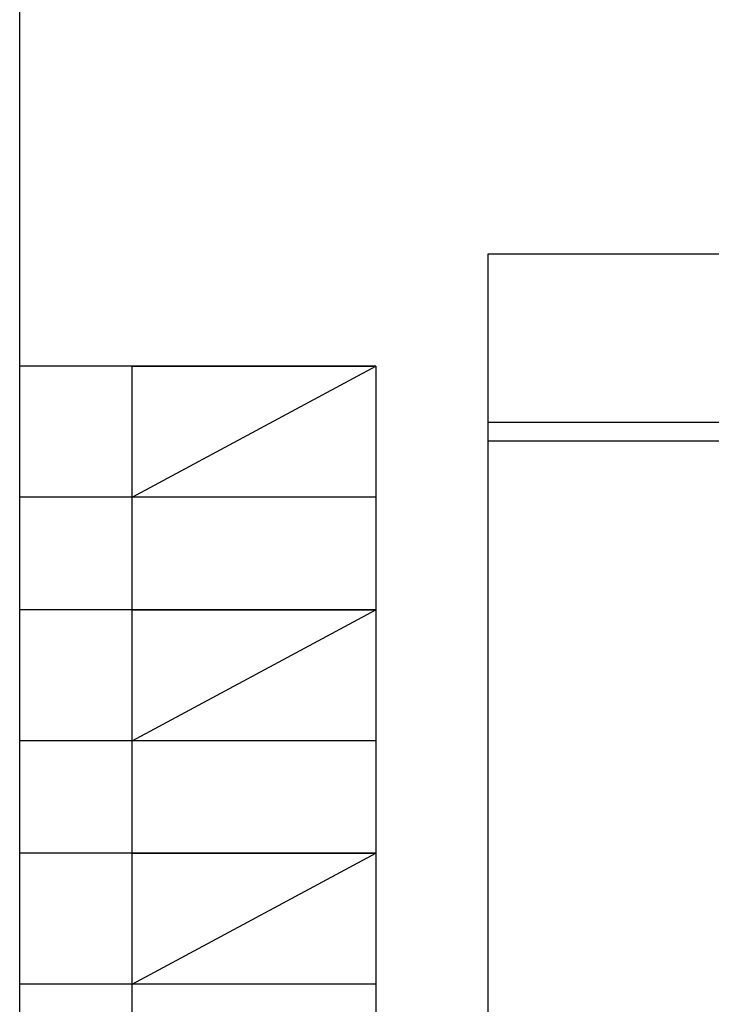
# Model space of a CAD drawing. Header units: millimetres. Extents: x 42924 to 92944, y -369470 to -179866.
# Tile 304 of 512: x 72965 to 73039, y -184264 to -184159. Entities that reach past the tile are written whole.
import ezdxf

# ---------------------------------------------------------------- set-up
doc = ezdxf.new("R2010")
doc.units = ezdxf.units.MM
for name, color, linetype in [('!! 0_ Istn-sciany', 8, 'Continuous'), ('!! 0_Istn-went', 8, 'Continuous'), ('!! 2 ZABUDOWA GK-MDF', 8, 'Continuous')]:
    doc.layers.add(name, color=color, linetype=linetype)

msp = doc.modelspace()

# ---------------------------------------------------------------- linework, layer by layer
at = {"layer": '!! 0_ Istn-sciany'}
for points in [[(72965.42327, -184417.84797), (72965.42327, -183811.84797)], [(73015.42327, -184354.84797), (73015.42327, -184183.84797)], [(73015.42327, -184183.84797), (73252.42327, -184183.84797)]]:
    msp.add_lwpolyline(points, dxfattribs=at)
for points in [[(72977.42327, -184195.84797), (73003.42327, -184195.84797), (73003.42327, -184209.84797), (72977.42327, -184209.84797)], [(72977.42327, -184221.84797), (73003.42327, -184221.84797), (73003.42327, -184235.84797), (72977.42327, -184235.84797)], [(72977.42327, -184247.84797), (73003.42327, -184247.84797), (73003.42327, -184261.84797), (72977.42327, -184261.84797)]]:
    msp.add_lwpolyline(points, close=True, dxfattribs=at)
at = {"layer": '!! 0_Istn-went'}
for points in [[(73003.42327, -184195.84797), (72965.42327, -184195.84797)], [(72977.42327, -184209.84797), (73003.42327, -184195.84797)], [(73003.42327, -184209.84797), (72965.42327, -184209.84797)], [(73003.42327, -184221.84797), (72965.42327, -184221.84797)], [(72977.42327, -184235.84797), (73003.42327, -184221.84797)], [(73003.42327, -184235.84797), (72965.42327, -184235.84797)], [(73003.42327, -184247.84797), (72965.42327, -184247.84797)], [(72977.42327, -184261.84797), (73003.42327, -184247.84797)], [(73003.42327, -184261.84797), (72965.42327, -184261.84797)]]:
    msp.add_lwpolyline(points, dxfattribs=at)
msp.add_lwpolyline([(73003.42327, -184339.84797), (72977.42327, -184339.84797), (72977.42327, -184195.84797), (73003.42327, -184195.84797)], close=True, dxfattribs=at)
at = {"layer": '!! 2 ZABUDOWA GK-MDF'}
for points in [[(73116.42327, -184201.84797), (73015.42327, -184201.84797)], [(73116.42327, -184203.84797), (73015.42327, -184203.84797)]]:
    msp.add_lwpolyline(points, dxfattribs=at)

doc.saveas('drawing.dxf')
